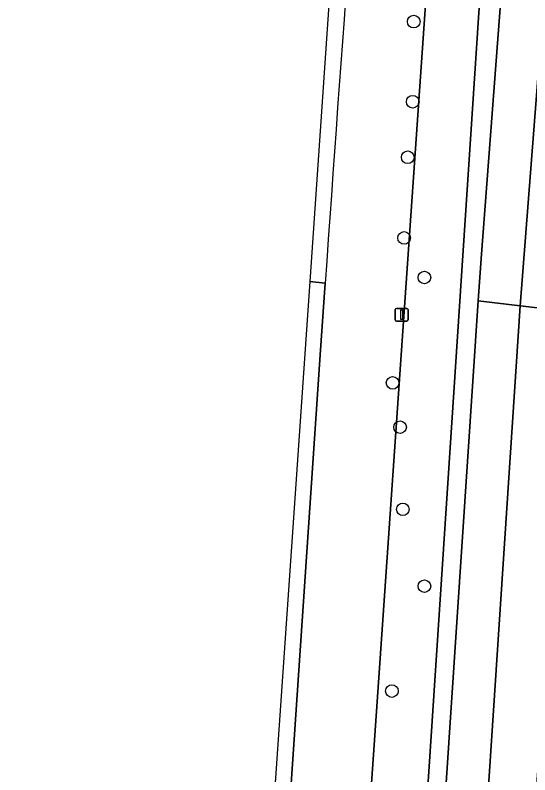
# Model space of a CAD drawing. Extents: x 161848 to 162726, y 385382 to 386521.
# Drawn here: x 161889.4 to 161929.3, y 386288 to 386347 of the extents above; entities that cross this region are included whole.
import ezdxf

# ---------------------------------------------------------------- set-up
doc = ezdxf.new("R2010")
doc.units = 0
for name, color, linetype in [('IMGEO_Berm_groen', 7, 'Continuous'), ('IMGEO_Boom', 7, 'Continuous'), ('IMGEO_Lichtmast', 7, 'Continuous'), ('IMGEO_Rijbaan_regionaal_gesloten', 7, 'Continuous')]:
    doc.layers.add(name, color=color, linetype=linetype)

msp = doc.modelspace()

# ---------------------------------------------------------------- linework, layer by layer
at = {"layer": 'IMGEO_Berm_groen'}
for points in [[(161920.34, 386250), (161925.319, 386324.819), (161925.539, 386328.126), (161930.301, 386390.879), (161930.964, 386399.61), (161938.201, 386489.33)], [(161913.433, 386326.19), (161913.046, 386320.628), (161909.859, 386273.568), (161908.269, 386250), (161899.185, 386115.342), (161891.404, 386000), (161891.348, 385999.175), (161889.369, 385969.842)]]:
    msp.add_lwpolyline(points, dxfattribs=at)
for points in [[(161928.25, 386391.179), (161924.285, 386391.759), (161919.681, 386325.467), (161914.439, 386250), (161914.26, 386247.363), (161918.053, 386244.897), (161919.316, 386255.323)], [(161919.316, 386255.323), (161918.053, 386244.897), (161914.26, 386247.363), (161914.439, 386250), (161919.681, 386325.467), (161924.285, 386391.759), (161928.25, 386391.179)]]:
    msp.add_lwpolyline(points, close=True, dxfattribs=at)
msp.add_arc((168812.064, 385843.706), 6915.483, 175.5456892, 175.9993018, dxfattribs=at)
at = {"layer": 'IMGEO_Boom'}
for centre in [(161920.307, 386346.501), (161920.232, 386340.279), (161919.84, 386335.974), (161919.562, 386329.714), (161921.138, 386326.642), (161918.664, 386318.463), (161919.249, 386315.023), (161919.461, 386308.646), (161921.137, 386302.686), (161918.611, 386294.544)]:
    msp.add_circle(centre, 0.489, dxfattribs=at)
at = {"layer": 'IMGEO_Lichtmast'}
for p, q in [((161918.875, 386323.346), (161918.875, 386324.146)), ((161918.875, 386324.146), (161918.875, 386323.346)), ((161918.975, 386324.246), (161919.765, 386324.246)), ((161919.765, 386324.246), (161918.975, 386324.246)), ((161919.865, 386324.146), (161919.865, 386323.346)), ((161919.865, 386323.346), (161919.865, 386324.146)), ((161919.765, 386323.246), (161918.975, 386323.246)), ((161918.975, 386323.246), (161919.765, 386323.246))]:
    msp.add_line(p, q, dxfattribs=at)
msp.add_lwpolyline([(161919.295, 386324.121), (161919.445, 386324.121), (161919.445, 386323.371), (161919.295, 386323.371), (161919.295, 386324.121)], dxfattribs=at)
for centre, start, end in [((161918.975, 386324.146), 90, 180), ((161918.975, 386324.146), 90, 180), ((161919.765, 386324.146), 0, 90), ((161919.765, 386324.146), 360, 90), ((161918.975, 386323.346), 180, 270), ((161918.975, 386323.346), 180, 270), ((161919.765, 386323.346), 270, 0), ((161919.765, 386323.346), 270, 0)]:
    msp.add_arc(centre, 0.1, start, end, dxfattribs=at)
at = {"layer": 'IMGEO_Rijbaan_regionaal_gesloten'}
for points in [[(161944.337, 386520.001), (161941.413, 386486.629), (161936.56, 386427.406), (161928.569, 386324.445), (161932.354, 386324.01), (161932.362, 386325.118), (161934.136, 386354.79), (161937.325, 386392.178), (161939.549, 386419.761), (161945.035, 386487.809), (161947.865, 386519.882)], [(161889.915, 385999.289), (161891.348, 385999.175), (161891.404, 386000), (161899.185, 386115.342), (161908.269, 386250), (161909.859, 386273.568), (161913.046, 386320.628), (161913.433, 386326.19), (161912.23, 386326.329), (161908.693, 386275.071), (161899.237, 386138.034)], [(161928.569, 386324.445), (161925.319, 386324.819), (161920.34, 386250), (161919.903, 386243.695), (161916.814, 386199.105), (161915.058, 386173.751), (161911.218, 386115.09), (161910.187, 386099.346), (161906.388, 386042.57), (161903.539, 386000), (161903.388, 385997.75), (161907.136, 385997.383), (161909.051, 386025.715), (161914.653, 386115.019), (161925.155, 386272.617)], [(161930.069, 386290.081), (161932.354, 386324.01), (161928.569, 386324.445), (161925.155, 386272.617), (161914.653, 386115.019), (161909.051, 386025.715), (161907.136, 385997.383), (161910.537, 385997.05), (161918.223, 386114.944), (161922.514, 386180.466), (161927.638, 386257.088), (161929.228, 386278.664)]]:
    msp.add_lwpolyline(points, close=True, dxfattribs=at)
for points in [[(161917.469, 386380.791), (161920.561, 386420.826), (161925.54, 386481.846), (161926.325, 386489.795), (161925.138, 386489.842), (161915.587, 386374.977), (161912.23, 386326.329)], [(161938.201, 386489.33), (161930.964, 386399.61), (161930.301, 386390.879), (161925.539, 386328.126), (161925.319, 386324.819), (161928.569, 386324.445), (161936.56, 386427.406), (161941.413, 386486.629)], [(161912.23, 386326.329), (161913.433, 386326.19)]]:
    msp.add_lwpolyline(points, dxfattribs=at)
msp.add_arc((168812.064, 385843.706), 6915.483, 175.5456892, 175.9993018, dxfattribs=at)

doc.saveas('drawing.dxf')
